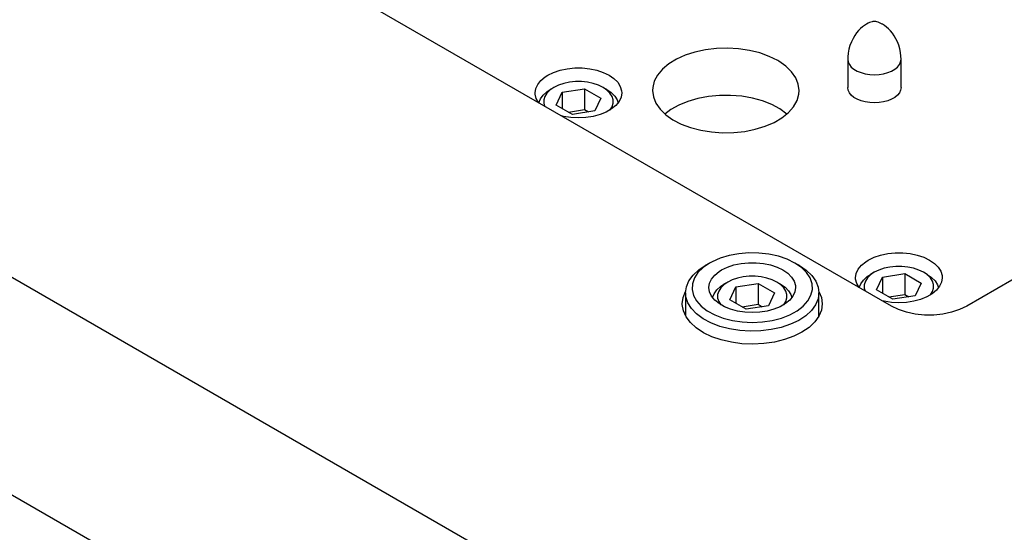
# Model space of a CAD drawing. Header units: inches. Extents: x 3 to 351, y 4 to 271.
# Tile 491 of 530: x 211.34 to 215.96, y 246.26 to 248.67. Entities that reach past the tile are written whole.
import ezdxf

# ---------------------------------------------------------------- set-up
doc = ezdxf.new("R2010")
doc.units = ezdxf.units.IN
doc.header["$LTSCALE"] = 0.5
doc.header["$MEASUREMENT"] = 0
doc.layers.add('DSS', color=7, linetype='Continuous')

msp = doc.modelspace()

# ---------------------------------------------------------------- linework, layer by layer
at = {"layer": 'DSS', "color": 190, "linetype": 'Continuous'}
for p, q in [((207.5244, 249.643), (217.035, 244.1521)), ((215.4263, 247.3262), (212.156, 249.2143)), ((207.5244, 248.6224), (217.035, 243.1315)), ((216.6986, 247.8566), (215.7799, 247.3262)), ((214.4499, 247.3669), (214.4618, 247.3956)), ((215.0863, 247.3956), (215.0982, 247.3668)), ((214.4459, 247.3374), (214.4499, 247.3669)), ((214.446, 247.334), (214.4459, 247.3374)), ((214.4509, 247.3046), (214.446, 247.334)), ((215.0982, 247.3668), (215.1022, 247.3374)), ((215.1022, 247.3374), (215.0982, 247.308)), ((215.4597, 247.31), (215.4263, 247.3262)), ((215.7799, 247.3262), (215.7465, 247.31)), ((214.4636, 247.276), (214.4509, 247.3046)), ((215.0982, 247.308), (215.0863, 247.2792)), ((215.4975, 247.2974), (215.4597, 247.31)), ((215.5384, 247.2888), (215.4975, 247.2974)), ((215.5813, 247.2845), (215.5384, 247.2888)), ((215.6249, 247.2845), (215.5813, 247.2845)), ((215.6678, 247.2888), (215.6249, 247.2845)), ((215.7088, 247.2974), (215.6678, 247.2888)), ((215.7465, 247.31), (215.7088, 247.2974)), ((214.484, 247.2489), (214.4636, 247.276)), ((214.5114, 247.2239), (214.484, 247.2489)), ((215.0668, 247.2519), (215.0402, 247.2266)), ((215.0863, 247.2792), (215.0668, 247.2519)), ((214.5452, 247.2017), (214.5114, 247.2239)), ((214.5845, 247.1828), (214.5452, 247.2017)), ((215.0071, 247.2041), (214.9683, 247.1848)), ((215.0402, 247.2266), (215.0071, 247.2041)), ((214.6285, 247.1676), (214.5845, 247.1828)), ((214.676, 247.1566), (214.6285, 247.1676)), ((214.7259, 247.15), (214.676, 247.1566)), ((214.777, 247.148), (214.7259, 247.15)), ((214.828, 247.1506), (214.777, 247.148)), ((214.8777, 247.1577), (214.828, 247.1506)), ((214.9248, 247.1692), (214.8777, 247.1577)), ((214.9683, 247.1848), (214.9248, 247.1692))]:
    msp.add_line(p, q, dxfattribs=at)
at = {"layer": 'DSS', "color": 9, "linetype": 'Continuous'}
for p, q in [((215.2726, 248.6193), (215.2634, 248.6083)), ((215.2821, 248.629), (215.2726, 248.6193)), ((215.2915, 248.6372), (215.2821, 248.629)), ((215.3007, 248.644), (215.2915, 248.6372)), ((215.3092, 248.6495), (215.3007, 248.644)), ((215.3171, 248.6538), (215.3092, 248.6495)), ((215.3242, 248.657), (215.3171, 248.6538)), ((215.3305, 248.6593), (215.3242, 248.657)), ((215.3363, 248.661), (215.3305, 248.6593)), ((215.3401, 248.6618), (215.3363, 248.661)), ((215.3419, 248.6621), (215.3401, 248.6618)), ((215.3429, 248.6622), (215.3419, 248.6621)), ((215.3437, 248.6623), (215.3429, 248.6622)), ((215.3443, 248.6623), (215.3437, 248.6623)), ((215.3448, 248.6624), (215.3443, 248.6623)), ((215.3452, 248.6624), (215.3448, 248.6624)), ((215.3455, 248.6624), (215.3452, 248.6624)), ((215.3459, 248.6624), (215.3455, 248.6624)), ((215.3462, 248.6624), (215.3459, 248.6624)), ((215.3465, 248.6624), (215.3462, 248.6624)), ((215.3468, 248.6624), (215.3465, 248.6624)), ((215.3471, 248.6624), (215.3468, 248.6624)), ((215.3474, 248.6624), (215.3471, 248.6624)), ((215.3477, 248.6624), (215.3474, 248.6624)), ((215.3481, 248.6624), (215.3477, 248.6624)), ((215.3485, 248.6624), (215.3481, 248.6624)), ((215.3489, 248.6623), (215.3485, 248.6624)), ((215.3495, 248.6623), (215.3489, 248.6623)), ((215.3501, 248.6623), (215.3495, 248.6623)), ((215.3514, 248.6621), (215.3501, 248.6623)), ((215.3539, 248.6617), (215.3514, 248.6621)), ((215.3587, 248.6606), (215.3539, 248.6617)), ((215.3641, 248.659), (215.3587, 248.6606)), ((215.3704, 248.6566), (215.3641, 248.659)), ((215.3775, 248.6533), (215.3704, 248.6566)), ((215.3834, 248.6501), (215.3775, 248.6533)), ((215.3854, 248.6489), (215.3834, 248.6501)), ((215.3941, 248.6432), (215.3854, 248.6489)), ((215.4033, 248.6362), (215.3941, 248.6432)), ((215.4127, 248.6278), (215.4033, 248.6362)), ((215.4222, 248.618), (215.4127, 248.6278)), ((215.2466, 248.5827), (215.2387, 248.5667)), ((215.2546, 248.5961), (215.2466, 248.5827)), ((215.2634, 248.6083), (215.2546, 248.5961)), ((215.4314, 248.6069), (215.4222, 248.618)), ((215.4401, 248.5944), (215.4314, 248.6069)), ((215.448, 248.5808), (215.4401, 248.5944)), ((215.4551, 248.5661), (215.448, 248.5808)), ((214.5544, 248.5289), (214.5053, 248.5183)), ((214.6057, 248.5351), (214.5544, 248.5289)), ((214.658, 248.5367), (214.6057, 248.5351)), ((214.7102, 248.5338), (214.658, 248.5367)), ((214.7609, 248.5262), (214.7102, 248.5338)), ((215.2273, 248.5321), (215.2239, 248.5142)), ((215.2323, 248.5497), (215.2273, 248.5321)), ((215.2387, 248.5667), (215.2323, 248.5497)), ((215.4611, 248.5504), (215.4551, 248.5661)), ((215.4659, 248.5339), (215.4611, 248.5504)), ((215.4693, 248.5168), (215.4659, 248.5339)), ((214.4184, 248.4848), (214.3825, 248.4628)), ((214.4596, 248.5035), (214.4184, 248.4848)), ((214.5053, 248.5183), (214.4596, 248.5035)), ((214.8091, 248.5143), (214.7609, 248.5262)), ((214.8536, 248.4984), (214.8091, 248.5143)), ((214.8934, 248.4787), (214.8536, 248.4984)), ((215.2221, 248.4961), (215.2218, 248.4846)), ((215.2218, 248.4846), (215.2218, 248.3526)), ((215.2239, 248.5142), (215.2221, 248.4961)), ((215.4713, 248.4991), (215.4693, 248.5168)), ((215.4718, 248.4846), (215.4713, 248.4991)), ((215.4718, 248.3526), (215.4718, 248.4846)), ((213.8733, 248.4334), (213.9065, 248.4404)), ((213.9065, 248.4404), (213.9414, 248.4439)), ((213.9414, 248.4439), (213.9768, 248.4439)), ((213.9768, 248.4439), (214.0117, 248.4404)), ((214.0117, 248.4404), (214.0449, 248.4334)), ((214.3529, 248.4378), (214.3301, 248.4106)), ((214.3825, 248.4628), (214.3529, 248.4378)), ((214.8988, 248.4755), (214.8934, 248.4787)), ((214.932, 248.4521), (214.8988, 248.4755)), ((214.9586, 248.426), (214.932, 248.4521)), ((213.7832, 248.3857), (213.8035, 248.4025)), ((213.8035, 248.4025), (213.8155, 248.41)), ((213.8155, 248.41), (213.8426, 248.4232)), ((213.8426, 248.4232), (213.8733, 248.4334)), ((214.0449, 248.4334), (214.0756, 248.4232)), ((214.0756, 248.4232), (214.1027, 248.41)), ((214.1027, 248.41), (214.1255, 248.3944)), ((214.1255, 248.3944), (214.1432, 248.3767)), ((214.3301, 248.4106), (214.3148, 248.3816)), ((214.9782, 248.398), (214.9586, 248.426)), ((214.99, 248.3685), (214.9782, 248.398)), ((213.756, 248.3271), (213.7591, 248.3475)), ((213.7591, 248.3475), (213.7682, 248.3672)), ((213.7682, 248.3672), (213.7832, 248.3857)), ((214.1432, 248.3767), (214.1553, 248.3575)), ((214.1553, 248.3575), (214.1614, 248.3373)), ((214.3073, 248.3517), (214.3065, 248.3383)), ((214.3148, 248.3816), (214.3073, 248.3517)), ((214.994, 248.3383), (214.99, 248.3685)), ((215.2237, 248.3401), (215.2218, 248.3526)), ((215.4718, 248.3526), (215.4699, 248.3401)), ((213.7563, 248.3209), (213.756, 248.3271)), ((213.7612, 248.3007), (213.7563, 248.3209)), ((213.7722, 248.2812), (213.7612, 248.3007)), ((214.1591, 248.3067), (214.15, 248.287)), ((214.1622, 248.3271), (214.1591, 248.3067)), ((214.1614, 248.3373), (214.1622, 248.3271)), ((214.3065, 248.3383), (214.3105, 248.3082)), ((214.3105, 248.3082), (214.3224, 248.2787)), ((214.5189, 248.301), (214.4721, 248.2873)), ((214.5687, 248.3104), (214.5189, 248.301)), ((214.6204, 248.3153), (214.5687, 248.3104)), ((214.6728, 248.3156), (214.6204, 248.3153)), ((214.7247, 248.3113), (214.6728, 248.3156)), ((214.7748, 248.3026), (214.7247, 248.3113)), ((214.8221, 248.2895), (214.7748, 248.3026)), ((214.984, 248.2907), (214.9927, 248.3205)), ((214.9927, 248.3205), (214.994, 248.3383)), ((215.2293, 248.3279), (215.2237, 248.3401)), ((215.2385, 248.3165), (215.2293, 248.3279)), ((215.251, 248.3062), (215.2385, 248.3165)), ((215.2664, 248.2973), (215.251, 248.3062)), ((215.2843, 248.2901), (215.2664, 248.2973)), ((215.4271, 248.2973), (215.4093, 248.2901)), ((215.4425, 248.3062), (215.4271, 248.2973)), ((215.455, 248.3165), (215.4425, 248.3062)), ((215.4643, 248.3279), (215.455, 248.3165)), ((215.4699, 248.3401), (215.4643, 248.3279)), ((214.1147, 248.2517), (214.0897, 248.2373)), ((214.135, 248.2685), (214.1147, 248.2517)), ((214.15, 248.287), (214.135, 248.2685)), ((214.3224, 248.2787), (214.3419, 248.2506)), ((214.3419, 248.2506), (214.3686, 248.2246)), ((214.4295, 248.2697), (214.392, 248.2485)), ((214.4721, 248.2873), (214.4295, 248.2697)), ((214.8653, 248.2724), (214.8221, 248.2895)), ((214.9036, 248.2517), (214.8653, 248.2724)), ((214.936, 248.228), (214.9036, 248.2517)), ((214.9438, 248.235), (214.9676, 248.262)), ((214.9676, 248.262), (214.984, 248.2907)), ((215.304, 248.2848), (215.2843, 248.2901)), ((215.3251, 248.2815), (215.304, 248.2848)), ((215.3468, 248.2805), (215.3251, 248.2815)), ((215.3685, 248.2815), (215.3468, 248.2805)), ((215.3895, 248.2848), (215.3685, 248.2815)), ((215.4093, 248.2901), (215.3895, 248.2848)), ((213.8896, 248.2169), (213.8796, 248.2192)), ((213.9238, 248.2116), (213.8896, 248.2169)), ((213.9591, 248.2098), (213.9238, 248.2116)), ((213.9944, 248.2116), (213.9591, 248.2098)), ((214.0286, 248.2169), (213.9944, 248.2116)), ((214.0607, 248.2255), (214.0286, 248.2169)), ((214.0897, 248.2373), (214.0607, 248.2255)), ((214.392, 248.2485), (214.3646, 248.228)), ((214.3686, 248.2246), (214.4018, 248.2012)), ((214.8765, 248.1889), (214.9132, 248.2105)), ((214.9132, 248.2105), (214.9438, 248.235)), ((214.4018, 248.2012), (214.4408, 248.181)), ((214.4408, 248.181), (214.4847, 248.1644)), ((214.4847, 248.1644), (214.5324, 248.1519)), ((214.7882, 248.1565), (214.8345, 248.1708)), ((214.8345, 248.1708), (214.8765, 248.1889)), ((214.5324, 248.1519), (214.5828, 248.1437)), ((214.5828, 248.1437), (214.6349, 248.1401)), ((214.6349, 248.1401), (214.6872, 248.141)), ((214.6872, 248.141), (214.7388, 248.1466)), ((214.7388, 248.1466), (214.7882, 248.1565)), ((214.6659, 247.564), (214.6237, 247.5514)), ((214.7111, 247.5724), (214.6659, 247.564)), ((214.7582, 247.5762), (214.7111, 247.5724)), ((214.8056, 247.5754), (214.7582, 247.5762)), ((214.8522, 247.5701), (214.8056, 247.5754)), ((214.8966, 247.5603), (214.8522, 247.5701)), ((214.9375, 247.5464), (214.8966, 247.5603)), ((215.3452, 247.5556), (215.3759, 247.5659)), ((215.3759, 247.5659), (215.4091, 247.5729)), ((215.4091, 247.5729), (215.444, 247.5764)), ((215.444, 247.5764), (215.4794, 247.5764)), ((215.4794, 247.5764), (215.5143, 247.5729)), ((215.5143, 247.5729), (215.5475, 247.5659)), ((215.5475, 247.5659), (215.5782, 247.5556)), ((214.5234, 247.4966), (214.5531, 247.5164)), ((214.5743, 247.5287), (214.5436, 247.5077)), ((214.5743, 247.5287), (214.5531, 247.5164)), ((214.5857, 247.5349), (214.5743, 247.5287)), ((214.6237, 247.5514), (214.5857, 247.5349)), ((214.6575, 247.5094), (214.6882, 247.5196)), ((214.6882, 247.5196), (214.7215, 247.5266)), ((214.7215, 247.5266), (214.7563, 247.5302)), ((214.7563, 247.5302), (214.7917, 247.5302)), ((214.7917, 247.5302), (214.8266, 247.5266)), ((214.8266, 247.5266), (214.8599, 247.5196)), ((214.8599, 247.5196), (214.8905, 247.5094)), ((214.9738, 247.5287), (214.9375, 247.5464)), ((214.995, 247.5164), (214.9738, 247.5287)), ((215.0043, 247.5078), (214.9738, 247.5287)), ((214.995, 247.5164), (215.0274, 247.4945)), ((215.2708, 247.4997), (215.2858, 247.5182)), ((215.2858, 247.5182), (215.3061, 247.535)), ((215.3061, 247.535), (215.3181, 247.5425)), ((215.3181, 247.5425), (215.3452, 247.5556)), ((215.5782, 247.5556), (215.6053, 247.5425)), ((215.6053, 247.5425), (215.6281, 247.5269)), ((215.6281, 247.5269), (215.6458, 247.5091)), ((214.4774, 247.4456), (214.4969, 247.4722)), ((214.4969, 247.4722), (214.5234, 247.4966)), ((214.5195, 247.4841), (214.5026, 247.4585)), ((214.5436, 247.5077), (214.5195, 247.4841)), ((214.5832, 247.4535), (214.5981, 247.472)), ((214.5981, 247.472), (214.6184, 247.4887)), ((214.6184, 247.4887), (214.6304, 247.4963)), ((214.6304, 247.4963), (214.6575, 247.5094)), ((214.8905, 247.5094), (214.9177, 247.4963)), ((214.9177, 247.4963), (214.9404, 247.4806)), ((214.9404, 247.4806), (214.9581, 247.4629)), ((215.0285, 247.4842), (215.0043, 247.5078)), ((215.0274, 247.4945), (215.0533, 247.4698)), ((215.0454, 247.4586), (215.0285, 247.4842)), ((215.0533, 247.4698), (215.0721, 247.4431)), ((215.2586, 247.4596), (215.2617, 247.4799)), ((215.2617, 247.4799), (215.2708, 247.4997)), ((215.6458, 247.5091), (215.6579, 247.4899)), ((215.6579, 247.4899), (215.664, 247.4698)), ((215.664, 247.4698), (215.6648, 247.4596)), ((214.4655, 247.4176), (214.4774, 247.4456)), ((214.4933, 247.4316), (214.492, 247.4042)), ((214.5026, 247.4585), (214.4933, 247.4316)), ((214.5709, 247.4134), (214.574, 247.4337)), ((214.574, 247.4337), (214.5832, 247.4535)), ((214.9581, 247.4629), (214.9702, 247.4437)), ((214.9702, 247.4437), (214.9764, 247.4236)), ((214.9764, 247.4236), (214.9772, 247.4134)), ((215.0547, 247.4317), (215.0454, 247.4586)), ((215.0561, 247.4043), (215.0547, 247.4317)), ((215.0721, 247.4431), (215.0832, 247.415)), ((215.2589, 247.4534), (215.2586, 247.4596)), ((215.2638, 247.4331), (215.2589, 247.4534)), ((215.2748, 247.4137), (215.2638, 247.4331)), ((215.6526, 247.4195), (215.6376, 247.4009)), ((215.6617, 247.4392), (215.6526, 247.4195)), ((215.6648, 247.4596), (215.6617, 247.4392)), ((214.4615, 247.3889), (214.4655, 247.4176)), ((214.4615, 247.3889), (214.4615, 247.2797)), ((214.4631, 247.3707), (214.4615, 247.3889)), ((214.492, 247.4042), (214.4986, 247.377)), ((214.4986, 247.377), (214.5131, 247.3509)), ((214.574, 247.393), (214.5709, 247.4134)), ((214.5832, 247.3732), (214.574, 247.393)), ((214.5981, 247.3547), (214.5832, 247.3732)), ((214.9649, 247.3732), (214.9499, 247.3547)), ((214.9741, 247.393), (214.9649, 247.3732)), ((214.9772, 247.4134), (214.9741, 247.393)), ((215.0351, 247.351), (215.0495, 247.3772)), ((215.0495, 247.3772), (215.0561, 247.4043)), ((215.0865, 247.3889), (215.0825, 247.3601)), ((215.0832, 247.415), (215.0865, 247.3889)), ((215.0865, 247.2797), (215.0865, 247.3889)), ((215.6173, 247.3842), (215.5923, 247.3697)), ((215.6376, 247.4009), (215.6173, 247.3842)), ((214.4721, 247.3423), (214.4631, 247.3707)), ((214.4888, 247.3151), (214.4721, 247.3423)), ((214.5131, 247.3509), (214.5349, 247.3265)), ((214.5349, 247.3265), (214.5634, 247.3046)), ((214.6184, 247.338), (214.5981, 247.3547)), ((214.6435, 247.3235), (214.6184, 247.338)), ((214.9296, 247.338), (214.9046, 247.3235)), ((214.9499, 247.3547), (214.9296, 247.338)), ((214.9848, 247.3047), (215.0133, 247.3267)), ((215.0133, 247.3267), (215.0351, 247.351)), ((215.0707, 247.3321), (215.0512, 247.3055)), ((215.0825, 247.3601), (215.0707, 247.3321)), ((215.3922, 247.3494), (215.3822, 247.3517)), ((215.4264, 247.3441), (215.3922, 247.3494)), ((215.4617, 247.3423), (215.4264, 247.3441)), ((215.497, 247.3441), (215.4617, 247.3423)), ((215.5312, 247.3494), (215.497, 247.3441)), ((215.5633, 247.358), (215.5312, 247.3494)), ((215.5923, 247.3697), (215.5633, 247.358)), ((214.5128, 247.2898), (214.4888, 247.3151)), ((214.5435, 247.2671), (214.5128, 247.2898)), ((214.5634, 247.3046), (214.598, 247.2858)), ((214.598, 247.2858), (214.6375, 247.2706)), ((214.6725, 247.3118), (214.6435, 247.3235)), ((214.7046, 247.3032), (214.6725, 247.3118)), ((214.7388, 247.2979), (214.7046, 247.3032)), ((214.774, 247.2961), (214.7388, 247.2979)), ((214.8093, 247.2979), (214.774, 247.2961)), ((214.8435, 247.3032), (214.8093, 247.2979)), ((214.8756, 247.3118), (214.8435, 247.3032)), ((214.9046, 247.3235), (214.8756, 247.3118)), ((214.9108, 247.2706), (214.9503, 247.2859)), ((214.9503, 247.2859), (214.9848, 247.3047)), ((215.0247, 247.2811), (214.9917, 247.2594)), ((215.0512, 247.3055), (215.0247, 247.2811)), ((214.58, 247.2474), (214.5435, 247.2671)), ((214.6215, 247.2314), (214.58, 247.2474)), ((214.6375, 247.2706), (214.6808, 247.2594)), ((214.6808, 247.2594), (214.7268, 247.2525)), ((214.7268, 247.2525), (214.7742, 247.2503)), ((214.7742, 247.2503), (214.8215, 247.2526)), ((214.8215, 247.2526), (214.8675, 247.2594)), ((214.8675, 247.2594), (214.9108, 247.2706)), ((214.9532, 247.241), (214.9101, 247.2264)), ((214.9917, 247.2594), (214.9532, 247.241)), ((214.667, 247.2194), (214.6215, 247.2314)), ((214.7151, 247.2117), (214.667, 247.2194)), ((214.7648, 247.2085), (214.7151, 247.2117)), ((214.8147, 247.21), (214.7648, 247.2085)), ((214.8635, 247.216), (214.8147, 247.21)), ((214.9101, 247.2264), (214.8635, 247.216))]:
    msp.add_line(p, q, dxfattribs=at)
at = {"layer": 'DSS', "color": 96, "linetype": 'Continuous'}
for p, q in [((215.2218, 248.4846), (215.2237, 248.4721)), ((215.4699, 248.4721), (215.4718, 248.4846)), ((215.4718, 248.4846), (215.4718, 248.4846)), ((215.2237, 248.4721), (215.2293, 248.4599)), ((215.2293, 248.4599), (215.2385, 248.4485)), ((215.2385, 248.4485), (215.251, 248.4382)), ((215.251, 248.4382), (215.2664, 248.4293)), ((215.4271, 248.4293), (215.4425, 248.4382)), ((215.4425, 248.4382), (215.455, 248.4485)), ((215.455, 248.4485), (215.4643, 248.4599)), ((215.4643, 248.4599), (215.4699, 248.4721)), ((215.2664, 248.4293), (215.2843, 248.4221)), ((215.2843, 248.4221), (215.304, 248.4168)), ((215.304, 248.4168), (215.3251, 248.4135)), ((215.3251, 248.4135), (215.3468, 248.4124)), ((215.3468, 248.4124), (215.3685, 248.4135)), ((215.3685, 248.4135), (215.3895, 248.4168)), ((215.3895, 248.4168), (215.4093, 248.4221)), ((215.4093, 248.4221), (215.4271, 248.4293))]:
    msp.add_line(p, q, dxfattribs=at)
at = {"layer": 'DSS', "color": 132, "linetype": 'Continuous'}
for p, q in [((213.8106, 248.3323), (213.8265, 248.3428)), ((213.8438, 248.3528), (213.8256, 248.3403)), ((213.8438, 248.3528), (213.8265, 248.3428)), ((213.8656, 248.3634), (213.8438, 248.3528)), ((213.8438, 248.3528), (213.8438, 248.3528)), ((213.8902, 248.3716), (213.8656, 248.3634)), ((213.8825, 248.3305), (213.9871, 248.3466)), ((213.9169, 248.3772), (213.8902, 248.3716)), ((213.9449, 248.38), (213.9169, 248.3772)), ((213.9733, 248.38), (213.9449, 248.38)), ((214.0013, 248.3772), (213.9733, 248.38)), ((213.9871, 248.3466), (214.0637, 248.3025)), ((213.9871, 248.3466), (213.9871, 248.2487)), ((214.028, 248.3716), (214.0013, 248.3772)), ((214.0526, 248.3634), (214.028, 248.3716)), ((214.0744, 248.3528), (214.0526, 248.3634)), ((214.0917, 248.3428), (214.0744, 248.3528)), ((214.0924, 248.3404), (214.0744, 248.3528)), ((214.0917, 248.3428), (214.1127, 248.3284)), ((213.7732, 248.2806), (213.7804, 248.299)), ((213.7804, 248.299), (213.7929, 248.3164)), ((213.7929, 248.3164), (213.8106, 248.3323)), ((213.8016, 248.3106), (213.7967, 248.2945)), ((213.8114, 248.326), (213.8016, 248.3106)), ((213.8256, 248.3403), (213.8114, 248.326)), ((213.8545, 248.2701), (213.8825, 248.3305)), ((213.8825, 248.3305), (213.8825, 248.2539)), ((214.0637, 248.3025), (214.0356, 248.2421)), ((214.1067, 248.3263), (214.0924, 248.3404)), ((214.1164, 248.3109), (214.1067, 248.3263)), ((214.1127, 248.3284), (214.129, 248.312)), ((214.1214, 248.2947), (214.1164, 248.3109)), ((214.129, 248.312), (214.1402, 248.2943)), ((213.7967, 248.2945), (213.7967, 248.2781)), ((213.7967, 248.2781), (213.8003, 248.265)), ((213.9311, 248.2259), (213.8545, 248.2701)), ((214.107, 248.2467), (214.1166, 248.2621)), ((214.1166, 248.2621), (214.1215, 248.2783)), ((214.1215, 248.2783), (214.1214, 248.2947)), ((214.1402, 248.2943), (214.1451, 248.28)), ((213.9118, 248.237), (213.9871, 248.2487)), ((214.0356, 248.2421), (213.9311, 248.2259)), ((213.9871, 248.2487), (214.0064, 248.2376)), ((215.4475, 247.5125), (215.4195, 247.5097)), ((215.4759, 247.5125), (215.4475, 247.5125)), ((215.5039, 247.5097), (215.4759, 247.5125)), ((214.7598, 247.4663), (214.7319, 247.4634)), ((214.7882, 247.4663), (214.7598, 247.4663)), ((214.8162, 247.4634), (214.7882, 247.4663)), ((215.2955, 247.4489), (215.3132, 247.4648)), ((215.3132, 247.4648), (215.3291, 247.4753)), ((215.3282, 247.4727), (215.314, 247.4585)), ((215.3464, 247.4853), (215.3282, 247.4727)), ((215.3464, 247.4853), (215.3291, 247.4753)), ((215.3682, 247.4958), (215.3464, 247.4853)), ((215.3464, 247.4853), (215.3464, 247.4853)), ((215.3928, 247.5041), (215.3682, 247.4958)), ((215.3852, 247.463), (215.4897, 247.4791)), ((215.4195, 247.5097), (215.3928, 247.5041)), ((215.4897, 247.4791), (215.5663, 247.4349)), ((215.4897, 247.4791), (215.4897, 247.3811)), ((215.5306, 247.504), (215.5039, 247.5097)), ((215.5552, 247.4958), (215.5306, 247.504)), ((215.577, 247.4853), (215.5552, 247.4958)), ((215.5943, 247.4753), (215.577, 247.4853)), ((215.595, 247.4729), (215.577, 247.4853)), ((215.5943, 247.4753), (215.6153, 247.4608)), ((215.6093, 247.4587), (215.595, 247.4729)), ((214.6248, 247.4181), (214.6415, 247.4291)), ((214.6405, 247.4265), (214.6263, 247.4123)), ((214.6588, 247.4391), (214.6405, 247.4265)), ((214.6588, 247.4391), (214.6415, 247.4291)), ((214.6805, 247.4496), (214.6588, 247.4391)), ((214.6588, 247.4391), (214.6588, 247.4391)), ((214.7052, 247.4578), (214.6805, 247.4496)), ((214.6975, 247.4167), (214.8021, 247.4329)), ((214.7319, 247.4634), (214.7052, 247.4578)), ((214.8021, 247.4329), (214.8786, 247.3887)), ((214.8021, 247.4329), (214.8021, 247.3349)), ((214.8429, 247.4578), (214.8162, 247.4634)), ((214.8675, 247.4496), (214.8429, 247.4578)), ((214.8893, 247.4391), (214.8675, 247.4496)), ((214.9066, 247.4291), (214.8893, 247.4391)), ((214.9073, 247.4267), (214.8893, 247.4391)), ((214.9066, 247.4291), (214.9276, 247.4146)), ((214.9216, 247.4125), (214.9073, 247.4267)), ((215.2758, 247.4131), (215.283, 247.4315)), ((215.283, 247.4315), (215.2955, 247.4489)), ((215.3043, 247.4431), (215.2993, 247.427)), ((215.2993, 247.427), (215.2993, 247.4106)), ((215.314, 247.4585), (215.3043, 247.4431)), ((215.3571, 247.4026), (215.3852, 247.463)), ((215.3852, 247.463), (215.3852, 247.3864)), ((215.5663, 247.4349), (215.5382, 247.3746)), ((215.619, 247.4433), (215.6093, 247.4587)), ((215.6153, 247.4608), (215.6316, 247.4445)), ((215.624, 247.4272), (215.619, 247.4433)), ((215.6241, 247.4108), (215.624, 247.4272)), ((215.6316, 247.4445), (215.6428, 247.4268)), ((215.6428, 247.4268), (215.6477, 247.4124)), ((214.588, 247.3662), (214.595, 247.3847)), ((214.595, 247.3847), (214.6074, 247.4021)), ((214.6074, 247.4021), (214.6248, 247.4181)), ((214.6166, 247.3969), (214.6117, 247.3807)), ((214.6117, 247.3807), (214.6117, 247.3643)), ((214.6263, 247.4123), (214.6166, 247.3969)), ((214.6695, 247.3564), (214.6975, 247.4167)), ((214.6975, 247.4167), (214.6975, 247.3402)), ((214.8786, 247.3887), (214.8506, 247.3283)), ((214.9314, 247.3971), (214.9216, 247.4125)), ((214.9276, 247.4146), (214.944, 247.3983)), ((214.9364, 247.381), (214.9314, 247.3971)), ((214.9365, 247.3646), (214.9364, 247.381)), ((214.944, 247.3983), (214.9551, 247.3805)), ((214.9551, 247.3805), (214.96, 247.3662)), ((215.2993, 247.4106), (215.3029, 247.3974)), ((215.4337, 247.3584), (215.3571, 247.4026)), ((215.4144, 247.3695), (215.4897, 247.3811)), ((215.5382, 247.3746), (215.4337, 247.3584)), ((215.4897, 247.3811), (215.509, 247.37)), ((215.6096, 247.3792), (215.6192, 247.3946)), ((215.6192, 247.3946), (215.6241, 247.4108)), ((214.6117, 247.3643), (214.6166, 247.3482)), ((214.6166, 247.3482), (214.6261, 247.333)), ((214.746, 247.3122), (214.6695, 247.3564)), ((214.7268, 247.3233), (214.8021, 247.3349)), ((214.8506, 247.3283), (214.746, 247.3122)), ((214.8021, 247.3349), (214.8213, 247.3238)), ((214.9219, 247.333), (214.9316, 247.3484)), ((214.9316, 247.3484), (214.9365, 247.3646))]:
    msp.add_line(p, q, dxfattribs=at)

doc.saveas('drawing.dxf')
